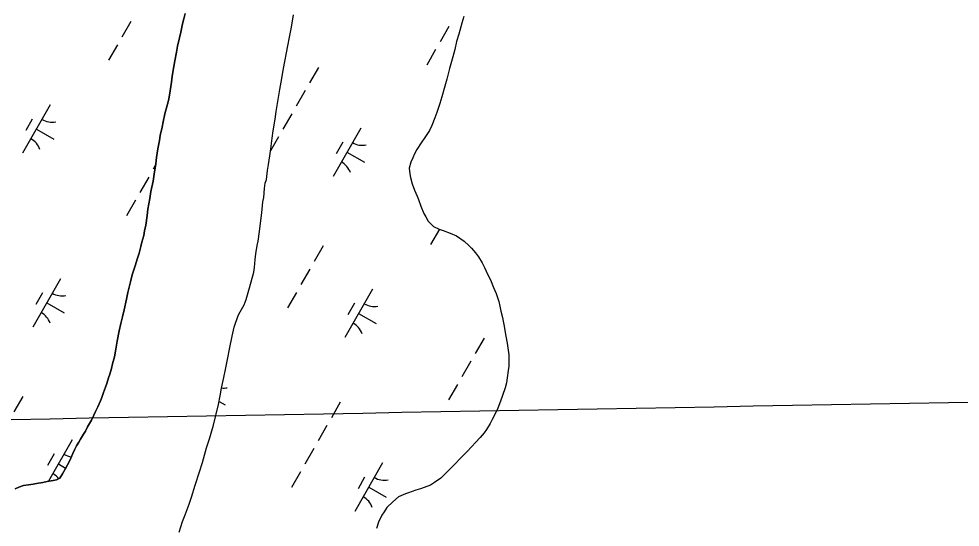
# Model space of a CAD drawing. Extents: x 3930721 to 3950824, y 220441 to 242861.
# Drawn here: x 3941538 to 3942382, y 224073 to 224530 of the extents above; entities that cross this region are included whole.
import ezdxf

# ---------------------------------------------------------------- set-up
doc = ezdxf.new("R2010")
doc.units = 0
for name, color, linetype in [('V-GRID-MAJR', 7, 'Continuous'), ('V-TOPO-SHOR', 7, 'Continuous'), ('V-WETL-SWMP', 7, 'Continuous')]:
    doc.layers.add(name, color=color, linetype=linetype)

msp = doc.modelspace()

# ---------------------------------------------------------------- linework, layer by layer
at = {"layer": 'V-GRID-MAJR'}
msp.add_spline([(3936389.65, 224077.73), (3940866.25, 224158.18), (3943106.43, 224198.66)], degree=3, dxfattribs=at)
at = {"layer": 'V-TOPO-SHOR'}
for points in [[(3941574.96, 224117.54), (3941577.17, 224121.19), (3941579.57, 224125.66), (3941581.78, 224129.51), (3941583.98, 224133.17), (3941586.58, 224139.65), (3941588.38, 224143.51), (3941589.98, 224146.55), (3941591.79, 224149.6), (3941593.39, 224152.43), (3941596.2, 224156.9), (3941597.8, 224159.74), (3941599.81, 224163.39), (3941603.21, 224169.48), (3941605.42, 224173.94), (3941606.81, 224177.19), (3941608.81, 224181.45), (3941611.42, 224186.92), (3941612.62, 224189.76), (3941614.01, 224194.42), (3941615.8, 224199.09), (3941617, 224202.33), (3941618.59, 224207.4), (3941619.79, 224210.84), (3941621.18, 224215.91), (3941622.17, 224219.96), (3941623.75, 224226.24), (3941624.74, 224231.3), (3941626.31, 224240.21), (3941628.08, 224249.53), (3941629.66, 224256.21), (3941631.05, 224262.29), (3941632.64, 224268.37), (3941634.61, 224277.89), (3941635.79, 224283.96), (3941638.16, 224293.69), (3941639.75, 224299.76), (3941642.34, 224307.87), (3941644.52, 224314.96), (3941645.92, 224319.22), (3941647.51, 224325.3), (3941648.5, 224329.15), (3941650.08, 224335.22), (3941650.87, 224339.48), (3941651.85, 224344.54), (3941653.23, 224353.04), (3941653.8, 224358.91), (3941655.57, 224368.43), (3941656.55, 224374.51), (3941658.52, 224384.02), (3941659.5, 224390.3), (3941660.87, 224399.41), (3941661.65, 224405.08), (3941662.82, 224412.78), (3941664.2, 224420.47), (3941664.78, 224424.93), (3941666.57, 224432.22), (3941667.55, 224437.08), (3941668.93, 224444.17), (3941671.31, 224452.88), (3941672.5, 224457.54), (3941673.88, 224464.83), (3941675.05, 224472.73), (3941675.63, 224478.19), (3941677, 224486.7), (3941677.98, 224491.96), (3941679.36, 224499.66), (3941680.35, 224504.92), (3941682.12, 224512.62), (3941683.31, 224517.68), (3941684.89, 224524.98), (3941686.08, 224529.43), (3941687.07, 224534.29)], [(3941771.95, 224466.01), (3941773.13, 224472.69), (3941775.1, 224483.22), (3941776.28, 224489.9), (3941778.45, 224500.44), (3941778.83, 224503.88), (3941781, 224514.61), (3941782.38, 224522.11), (3941784.34, 224533.24)], [(3941761, 224393.52), (3941761.79, 224398.79), (3941763.16, 224406.68), (3941763.94, 224412.76), (3941765.3, 224422.48), (3941766.08, 224429.15), (3941767.84, 224439.48), (3941768.82, 224446.37), (3941770.19, 224455.48), (3941771.95, 224466.01)], [(3941681.95, 224068.91), (3941684.74, 224078.64), (3941687.13, 224084.52), (3941690.72, 224094.05), (3941692.92, 224100.33), (3941696.3, 224111.07), (3941700.08, 224123.03), (3941702.67, 224131.54), (3941706.44, 224144.51), (3941709.03, 224152.82), (3941712.6, 224164.97), (3941714.39, 224172.51), (3941717.04, 224183.61), (3941718.5, 224191.39), (3941719.88, 224198.07), (3941721.85, 224207.79), (3941723.27, 224215), (3941725.44, 224225.45), (3941727.01, 224233.11), (3941729.38, 224244.77), (3941731.2, 224252.92), (3941734.79, 224263.33), (3941736.38, 224266.7), (3941740, 224272.83), (3941741.99, 224277.7), (3941744.38, 224286.01), (3941746.36, 224293.7), (3941748.74, 224302.21), (3941749.33, 224306.46), (3941750.1, 224313.75), (3941750.68, 224318.81), (3941751.65, 224326.1), (3941752.64, 224329.95), (3941753.81, 224338.66), (3941755.17, 224348.58), (3941755.95, 224355.46), (3941756.91, 224365.38), (3941757.69, 224369.23), (3941758.46, 224377.32), (3941758.84, 224381.98), (3941760.04, 224385.42), (3941761, 224393.52)], [(3941534.75, 224107.82), (3941538.18, 224109.25), (3941542.22, 224110.89), (3941546.87, 224111.32), (3941550.91, 224112.15), (3941553.94, 224112.78), (3941559.6, 224113.61), (3941563.45, 224114.45), (3941568.9, 224115.28), (3941571.93, 224115.9), (3941574.96, 224117.54)]]:
    msp.add_lwpolyline(points, dxfattribs=at)
at = {"layer": 'V-WETL-SWMP'}
for p, q in [((3941686.08, 224529.43), (3941684.89, 224524.98)), ((3941687.07, 224534.29), (3941686.08, 224529.43)), ((3941638.42, 224527.02), (3941630.47, 224513.14)), ((3941684.89, 224524.98), (3941683.31, 224517.68)), ((3941923.59, 224522.73), (3941915.64, 224508.85)), ((3941682.12, 224512.62), (3941680.34, 224504.92)), ((3941683.31, 224517.68), (3941682.12, 224512.62)), ((3941626.5, 224506.19), (3941618.55, 224492.31)), ((3941680.34, 224504.92), (3941679.36, 224499.66)), ((3941679.36, 224499.66), (3941677.98, 224491.96)), ((3941911.66, 224501.91), (3941903.71, 224488.02)), ((3941677.98, 224491.96), (3941677, 224486.7)), ((3941677, 224486.7), (3941675.63, 224478.19)), ((3941806.62, 224486.01), (3941798.67, 224472.12)), ((3941675.05, 224472.73), (3941673.88, 224464.83)), ((3941675.63, 224478.19), (3941675.05, 224472.73)), ((3941673.88, 224464.83), (3941672.5, 224457.54)), ((3941794.69, 224465.18), (3941786.74, 224451.3)), ((3941672.5, 224457.54), (3941671.31, 224452.88)), ((3941566.38, 224452.28), (3941541.53, 224408.89)), ((3941671.31, 224452.88), (3941668.93, 224444.17)), ((3941550.25, 224439.63), (3941544.28, 224429.22)), ((3941667.55, 224437.08), (3941666.56, 224432.22)), ((3941668.93, 224444.17), (3941667.55, 224437.08)), ((3941782.77, 224444.35), (3941774.81, 224430.47)), ((3941553.96, 224430.59), (3941569.58, 224421.64)), ((3941666.56, 224432.22), (3941664.78, 224424.93)), ((3941844.59, 224431.51), (3941819.74, 224388.12)), ((3941664.2, 224420.47), (3941662.82, 224412.78)), ((3941664.78, 224424.93), (3941664.2, 224420.47)), ((3941770.84, 224423.53), (3941763.73, 224411.11)), ((3941662.82, 224412.78), (3941661.65, 224405.08)), ((3941828.45, 224418.85), (3941822.49, 224408.44)), ((3941661.65, 224405.08), (3941660.87, 224399.41)), ((3941832.17, 224409.81), (3941847.79, 224400.87)), ((3941660.73, 224398.45), (3941658.51, 224394.57)), ((3941660.87, 224399.41), (3941659.5, 224390.3)), ((3941654.53, 224387.63), (3941646.58, 224373.75)), ((3941659.5, 224390.3), (3941658.52, 224384.03)), ((3941658.52, 224384.03), (3941656.55, 224374.51)), ((3941656.55, 224374.51), (3941655.57, 224368.43)), ((3941642.6, 224366.8), (3941634.65, 224352.92)), ((3941655.57, 224368.43), (3941653.8, 224358.91)), ((3941653.23, 224353.04), (3941651.85, 224344.54)), ((3941653.8, 224358.91), (3941653.23, 224353.04)), ((3941651.85, 224344.54), (3941650.87, 224339.48)), ((3941650.08, 224335.22), (3941648.5, 224329.15)), ((3941650.87, 224339.48), (3941650.08, 224335.22)), ((3941915.15, 224340.81), (3941907.23, 224326.98)), ((3941648.5, 224329.15), (3941647.51, 224325.3)), ((3941645.92, 224319.22), (3941644.52, 224314.96)), ((3941647.51, 224325.3), (3941645.92, 224319.22)), ((3941810.8, 224325.79), (3941802.85, 224311.91)), ((3941644.52, 224314.96), (3941642.34, 224307.87)), ((3941642.34, 224307.87), (3941639.75, 224299.76)), ((3941798.87, 224304.96), (3941790.92, 224291.08)), ((3941575.53, 224296.41), (3941550.68, 224253.02)), ((3941638.16, 224293.69), (3941635.79, 224283.96)), ((3941639.75, 224299.76), (3941638.16, 224293.69)), ((3941855.07, 224286.95), (3941830.22, 224243.56)), ((3941559.39, 224283.75), (3941553.43, 224273.34)), ((3941634.6, 224277.89), (3941632.63, 224268.37)), ((3941635.79, 224283.96), (3941634.6, 224277.89)), ((3941786.94, 224284.14), (3941778.99, 224270.25)), ((3941563.11, 224274.71), (3941578.73, 224265.77)), ((3941632.63, 224268.37), (3941631.05, 224262.29)), ((3941838.93, 224274.3), (3941832.96, 224263.88)), ((3941631.05, 224262.29), (3941629.66, 224256.21)), ((3941842.64, 224265.26), (3941858.26, 224256.31)), ((3941629.66, 224256.21), (3941628.08, 224249.53)), ((3941628.08, 224249.53), (3941626.31, 224240.21)), ((3941955.14, 224243.12), (3941947.19, 224229.24)), ((3941626.31, 224240.21), (3941624.74, 224231.3)), ((3941623.75, 224226.24), (3941622.17, 224219.96)), ((3941624.74, 224231.3), (3941623.75, 224226.24)), ((3941622.17, 224219.96), (3941621.17, 224215.91)), ((3941943.21, 224222.3), (3941935.26, 224208.41)), ((3941619.79, 224210.84), (3941618.59, 224207.4)), ((3941621.17, 224215.91), (3941619.79, 224210.84)), ((3941617, 224202.33), (3941615.8, 224199.09)), ((3941618.59, 224207.4), (3941617, 224202.33)), ((3941931.29, 224201.47), (3941923.33, 224187.59)), ((3941614, 224194.42), (3941612.61, 224189.76)), ((3941615.8, 224199.09), (3941614, 224194.42)), ((3941541.74, 224190.69), (3941533.79, 224176.8)), ((3941611.41, 224186.92), (3941608.81, 224181.45)), ((3941612.61, 224189.76), (3941611.41, 224186.92)), ((3941717.54, 224186.27), (3941723.07, 224183.1)), ((3941826.24, 224185.57), (3941818.29, 224171.69)), ((3941606.81, 224177.19), (3941605.41, 224173.94)), ((3941608.81, 224181.45), (3941606.81, 224177.19)), ((3941603.21, 224169.48), (3941599.8, 224163.39)), ((3941605.41, 224173.94), (3941603.21, 224169.48)), ((3941597.8, 224159.74), (3941596.2, 224156.9)), ((3941599.8, 224163.39), (3941597.8, 224159.74)), ((3941814.32, 224164.75), (3941806.36, 224150.86)), ((3941586.01, 224151.85), (3941564.7, 224114.64)), ((3941591.78, 224149.59), (3941589.98, 224146.55)), ((3941593.39, 224152.44), (3941591.78, 224149.59)), ((3941596.2, 224156.9), (3941593.39, 224152.44)), ((3941588.38, 224143.51), (3941586.58, 224139.65)), ((3941589.98, 224146.55), (3941588.38, 224143.51)), ((3941802.39, 224143.92), (3941794.44, 224130.04)), ((3941569.87, 224139.19), (3941563.91, 224128.78)), ((3941583.98, 224133.17), (3941581.77, 224129.51)), ((3941586.58, 224139.65), (3941583.98, 224133.17)), ((3941573.58, 224130.15), (3941580.03, 224126.46)), ((3941579.57, 224125.66), (3941577.17, 224121.19)), ((3941581.77, 224129.51), (3941579.57, 224125.66)), ((3941864.21, 224131.07), (3941839.37, 224087.68)), ((3941571.93, 224115.91), (3941568.9, 224115.28)), ((3941574.96, 224117.54), (3941571.93, 224115.91)), ((3941577.17, 224121.19), (3941574.96, 224117.54)), ((3941790.46, 224123.09), (3941782.51, 224109.21)), ((3941848.08, 224118.42), (3941842.11, 224108.01)), ((3941538.18, 224109.25), (3941534.75, 224107.82)), ((3941542.22, 224110.89), (3941538.18, 224109.25)), ((3941546.87, 224111.32), (3941542.22, 224110.89)), ((3941550.91, 224112.15), (3941546.87, 224111.32)), ((3941553.94, 224112.78), (3941550.91, 224112.15)), ((3941559.6, 224113.61), (3941553.94, 224112.78)), ((3941563.44, 224114.44), (3941559.6, 224113.61)), ((3941568.9, 224115.28), (3941563.44, 224114.44)), ((3941851.79, 224109.38), (3941867.41, 224100.43))]:
    msp.add_line(p, q, dxfattribs=at)
for points in [[(3941771.95, 224466.01), (3941773.13, 224472.69), (3941775.1, 224483.22), (3941776.28, 224489.9), (3941778.45, 224500.44), (3941778.83, 224503.88), (3941781, 224514.61), (3941782.38, 224522.11), (3941784.34, 224533.24)], [(3941937.1, 224531.62), (3941935.31, 224525.54), (3941932.53, 224515.82), (3941930.34, 224509.13), (3941928.76, 224502.04), (3941926.97, 224495.35), (3941924.2, 224485.02), (3941921.62, 224475.3), (3941919.83, 224469.02), (3941917.25, 224459.49), (3941915.46, 224453.62), (3941912.87, 224445.51), (3941911.08, 224440.65), (3941908.28, 224433.75), (3941906.08, 224429.49), (3941901.86, 224422.99), (3941898.65, 224418.33), (3941894.84, 224412.24), (3941892.63, 224408.38), (3941891.24, 224404.93), (3941889.44, 224400.88), (3941887.85, 224395.61), (3941888.48, 224390.55), (3941889.1, 224387.32), (3941890.75, 224381.46), (3941892.81, 224375.81)], [(3941681.96, 224068.91), (3941684.74, 224078.64), (3941687.13, 224084.52), (3941690.72, 224094.05), (3941692.92, 224100.33), (3941696.3, 224111.07), (3941700.08, 224123.03), (3941702.67, 224131.54), (3941706.44, 224144.51), (3941709.03, 224152.82), (3941712.6, 224164.97), (3941714.39, 224172.51), (3941717.04, 224183.61), (3941718.49, 224191.39), (3941719.88, 224198.07), (3941721.85, 224207.79), (3941723.27, 224215), (3941725.44, 224225.45), (3941727.01, 224233.11), (3941729.38, 224244.77), (3941731.2, 224252.92), (3941734.79, 224263.33), (3941736.39, 224266.7), (3941740, 224272.83), (3941741.99, 224277.7), (3941744.38, 224286.01), (3941746.36, 224293.7), (3941748.74, 224302.21), (3941749.33, 224306.46), (3941750.1, 224313.75), (3941750.68, 224318.81), (3941751.65, 224326.1), (3941752.64, 224329.95), (3941753.81, 224338.66), (3941755.17, 224348.58), (3941755.95, 224355.46), (3941756.91, 224365.38), (3941757.69, 224369.23), (3941758.46, 224377.32), (3941758.84, 224381.98), (3941760.04, 224385.42), (3941761, 224393.52), (3941761.79, 224398.79), (3941763.16, 224406.68), (3941763.94, 224412.76), (3941765.3, 224422.48), (3941766.08, 224429.16), (3941767.84, 224439.48), (3941768.82, 224446.37), (3941770.19, 224455.48), (3941771.95, 224466.01)], [(3941892.81, 224375.81), (3941895.26, 224370.36), (3941896.29, 224367.53), (3941898.55, 224361.47), (3941901.21, 224354.81), (3941902.85, 224351.99), (3941904.89, 224348.15), (3941909.77, 224343.32), (3941914.84, 224340.92), (3941918.29, 224339.73), (3941924.77, 224337.33), (3941930.25, 224334.73), (3941937.36, 224329.92), (3941941.42, 224326.09), (3941943.86, 224323.68), (3941947.53, 224319.65), (3941949.97, 224316.02), (3941953.24, 224310.58), (3941955.49, 224306.34), (3941958.56, 224299.88), (3941960.8, 224295.44), (3941963.67, 224288.58), (3941965.93, 224283.13), (3941968.19, 224275.86), (3941969.23, 224271.61), (3941970.26, 224267.17), (3941971.71, 224261.51), (3941972.13, 224258.28), (3941973.16, 224253.83), (3941973.79, 224249.99), (3941974.63, 224244.73), (3941975.87, 224238.67), (3941976.5, 224234.43), (3941977.14, 224227.96), (3941977.37, 224224.32), (3941977.2, 224218.04), (3941976.81, 224213.99), (3941975.83, 224207.52), (3941975.05, 224203.06), (3941973.86, 224198.4), (3941971.47, 224191.51), (3941969.88, 224186.44), (3941967.28, 224180.16), (3941965.28, 224175.7), (3941962.28, 224170.02), (3941960.47, 224166.36), (3941957.27, 224161.09), (3941955.06, 224158.04), (3941951.64, 224153.98), (3941947.41, 224149.3), (3941944.2, 224145.84), (3941939.77, 224141.17), (3941933.13, 224134.46), (3941929.91, 224130.8), (3941924.68, 224125.71), (3941919.65, 224120.83), (3941916.22, 224117.57), (3941910.78, 224113.5), (3941907.15, 224111.05), (3941901.5, 224109), (3941898.27, 224107.77), (3941893.82, 224106.53), (3941887.36, 224104.27), (3941884.53, 224103.24), (3941878.48, 224100.58), (3941873.24, 224096.31), (3941868.01, 224091.22), (3941865.6, 224087.36), (3941863.39, 224084.11), (3941860.59, 224077.83), (3941858.8, 224072.15)]]:
    msp.add_lwpolyline(points, dxfattribs=at)
for centre, start, end in [((3941567.89, 224454.44), 239.42788, 280.97154), ((3941540.44, 224406.5), 19.42788, 60.97154), ((3941846.1, 224433.66), 239.42788, 280.97154), ((3941818.65, 224385.73), 19.42788, 60.97154), ((3941577.04, 224298.56), 239.42788, 280.97154), ((3941856.57, 224289.11), 239.42788, 280.97154), ((3941549.59, 224250.62), 19.42788, 60.97154), ((3941829.12, 224241.17), 19.42788, 60.97154), ((3941721.38, 224215.9), 265.26887, 280.97154), ((3941587.52, 224154), 239.42788, 262.85483), ((3941560.06, 224106.07), 38.22157, 60.97154), ((3941865.72, 224133.23), 239.42788, 280.97154), ((3941838.27, 224085.29), 19.42788, 60.97154)]:
    msp.add_arc(centre, 17.62, start, end, dxfattribs=at)

doc.saveas('drawing.dxf')
